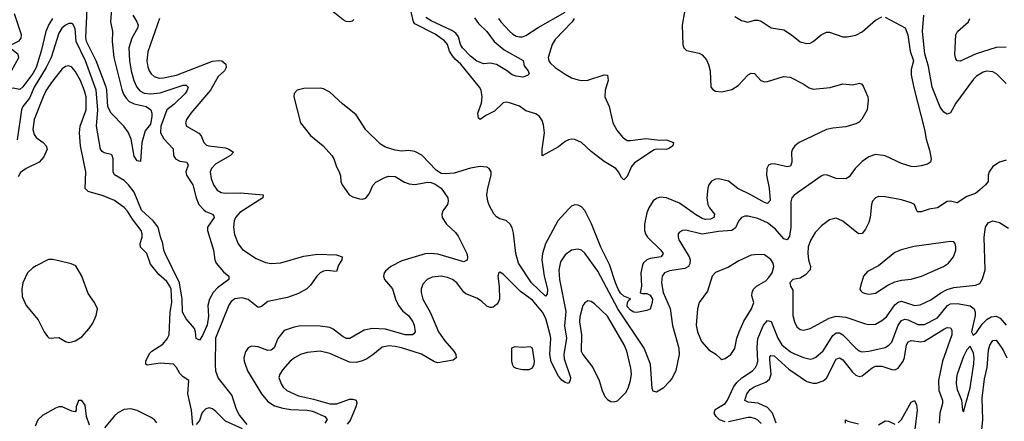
# Model space of a CAD drawing. Header units: inches. Extents: x 1843162 to 1959474, y 907081 to 1016326.
# Tile 621 of 656: x 1941190 to 1947220, y 986901 to 989363. Entities that reach past the tile are written whole.
import ezdxf

# ---------------------------------------------------------------- set-up
doc = ezdxf.new("R2010")
doc.units = ezdxf.units.IN
doc.header["$MEASUREMENT"] = 0
doc.layers.add('B9948', color=7, linetype='Continuous')

msp = doc.modelspace()

# ---------------------------------------------------------------- linework, layer by layer
at = {"layer": 'B9948', "color": 5}
for points, elevation in [([(1941757.2, 989510), (1941746.7, 989350), (1941758.3, 989290), (1941757.1, 989230), (1941766.4, 989130), (1941814.6, 988934.6), (1941826.2, 988906.2), (1941840.9, 988880.9), (1941860.3, 988860.3), (1941890, 988846), (1941963.8, 988830), (1941992.9, 988810), (1941998.3, 988790), (1941999.6, 988770), (1941990, 988721.6), (1941958.8, 988681.2), (1941938, 988610), (1941930, 988494), (1941910, 988498.4), (1941890, 988525.2), (1941871.7, 988630), (1941854.1, 988674.1), (1941827.8, 988710), (1941750, 988790.7), (1941730, 988827.6), (1941723.6, 988930), (1941718.4, 988950), (1941657.3, 989110), (1941598.5, 989230), (1941594.2, 989254.2), (1941602.4, 989430)], 440), ([(1943235.2, 989364.8), (1943226.1, 989353.9), (1943211.3, 989348.7), (1943190, 989352), (1943170, 989362.3), (1943090, 989427.9)], 480), ([(1941390, 989369.2), (1941367.5, 989332.5), (1941349.8, 989290.2), (1941321.7, 989170), (1941290.3, 989070), (1941270, 989033.5), (1941210, 988951.5), (1941190, 988934), (1941150, 988942.2), (1941130, 988941.8), (1941110, 988934), (1941101.5, 988941.5), (1941104.7, 988970), (1941139.4, 989050), (1941183.7, 989130), (1941180.7, 989150), (1941129.7, 989190), (1941142.7, 989210), (1941187.3, 989232.7), (1941199.5, 989250), (1941200.6, 989270), (1941158.6, 989398.6)], 440), ([(1941882.2, 989390), (1941908, 989350), (1941914.5, 989330), (1941911.3, 989310), (1941876.8, 989250), (1941858.7, 989190), (1941861.3, 989110), (1941873, 989050), (1941889.2, 988990), (1941907, 988950), (1941926.1, 988926.1), (1941951.3, 988911.3), (1941990, 988907.5), (1942050, 988914.1), (1942190, 988960.4), (1942210, 988960.7), (1942222.4, 988950), (1942216.3, 988930), (1942203, 988910), (1942135.2, 988844.8), (1942090, 988809.9), (1942054.6, 988710), (1942051.7, 988670), (1942071.7, 988631.7), (1942130.1, 988570.1), (1942131.9, 988530), (1942143.2, 988510), (1942170, 988495.3), (1942212.7, 988490), (1942220.7, 988470), (1942206.4, 988430), (1942211, 988410), (1942250.1, 988350), (1942270.9, 988270), (1942287.6, 988230), (1942316.7, 988196.7), (1942330, 988186.5), (1942370.5, 988170), (1942378.6, 988158.6), (1942380.8, 988150), (1942340.2, 988090), (1942340.2, 988070), (1942376.5, 987950), (1942384.9, 987890), (1942393.7, 987870), (1942437.2, 987817.2), (1942470.5, 987790), (1942470.7, 987770), (1942401.1, 987718.9), (1942375.5, 987690), (1942352.3, 987650), (1942341.5, 987610), (1942345.8, 987545.8), (1942337.7, 987490), (1942310, 987426), (1942290, 987398), (1942270, 987408.7), (1942267.1, 987450), (1942259.7, 987470), (1942210, 987529.8), (1942186.2, 987570), (1942185.3, 987650), (1942167.5, 987750), (1942079.9, 987930), (1942072.4, 987950), (1942067.2, 987990), (1942051.3, 988031.3), (1942037, 988090), (1942006.9, 988130), (1941935.8, 988195.8), (1941890, 988305.8), (1941856.3, 988350), (1941830, 988377.7), (1941771.2, 988411.2), (1941761.9, 988430), (1941762.5, 988510), (1941755.4, 988530), (1941750, 988535.4), (1941707.2, 988547.2), (1941695.2, 988555.2), (1941685.4, 988570), (1941660.6, 988710), (1941669.3, 988810), (1941657.4, 988930), (1941592.6, 989110), (1941535.9, 989230), (1941529.2, 989309.2), (1941514.6, 989334.6), (1941510, 989338.7), (1941490, 989338.5), (1941470, 989329.8), (1941448.9, 989310), (1941430, 989279.2), (1941382.9, 989130), (1941352.9, 989070), (1941278.1, 988950), (1941250, 988881.9), (1941209.4, 988830.6), (1941200.2, 988810), (1941173.5, 988626.5)], 460), ([(1942046.2, 989370), (1941974.2, 989165.8), (1941968.9, 989110), (1941973.9, 989073.9), (1941982.5, 989050), (1941995, 989030), (1942013.5, 989013.5), (1942044.8, 989004.8), (1942070, 989005.3), (1942150, 989023.5), (1942370, 989109), (1942410, 989113.1), (1942427.3, 989110), (1942452, 989090), (1942454.9, 989070), (1942443.6, 989050), (1942405, 989015), (1942358.6, 988930), (1942236.9, 988790), (1942212.2, 988750), (1942206, 988730), (1942210.7, 988710), (1942286.7, 988666.7), (1942300.8, 988650), (1942318.3, 988610), (1942334.4, 988594.4), (1942349, 988589), (1942450, 988576.3), (1942470.4, 988570), (1942499.5, 988550), (1942481.7, 988530), (1942390, 988478.4), (1942364, 988450), (1942356.8, 988430), (1942361.9, 988390), (1942376.8, 988350), (1942398.4, 988318.4), (1942423.9, 988303.9), (1942450, 988298.6), (1942542.3, 988302.3), (1942680.7, 988290), (1942678.4, 988270), (1942538.7, 988181.3), (1942511.9, 988150), (1942503.5, 988130), (1942499.3, 988090), (1942506, 988046), (1942528.6, 987988.6), (1942554.8, 987954.8), (1942638.3, 987898.3), (1942695.1, 987875.1), (1942730, 987867.9), (1942790, 987872), (1942930, 987912.6), (1943013.9, 987926.1), (1943130, 987920.6), (1943165.5, 987910), (1943161.7, 987890), (1943141.4, 987858.6), (1943130, 987819.5), (1943070, 987825.1), (1943050, 987821.7), (1943030, 987811), (1943008.7, 987791.3), (1942970, 987735.1), (1942948, 987712), (1942896.7, 987683.3), (1942830, 987659.6), (1942710, 987635.3), (1942670, 987604.2), (1942650, 987598), (1942590, 987647.9), (1942550, 987657.6), (1942507.9, 987652.1), (1942484.7, 987635.3), (1942470, 987612.6), (1942389, 987410), (1942386.3, 987246.3), (1942389.4, 987209.4), (1942405.8, 987165.8), (1942490, 987058.6), (1942515.6, 986975.6), (1942536.1, 986936.1), (1942581.4, 986881.4)], 480), ([(1945261, 989410), (1945245.8, 989330), (1945250.3, 989210), (1945258, 989190), (1945273.5, 989173.5), (1945350, 989158), (1945370, 989146.3), (1945395.7, 989115.7), (1945408.6, 989088.6), (1945418, 989050), (1945421.5, 988950), (1945433.9, 988933.9), (1945450, 988925.4), (1945490, 988920.2), (1945550, 988934.2), (1945590, 988958.9), (1945650, 989024.6), (1945670, 989035.3), (1945690, 989032.7), (1945728.2, 988990), (1945750, 988981.3), (1945770, 988983.2), (1945866.4, 989013.6), (1945907.7, 989010), (1945988.5, 988970), (1946024.6, 988944.6), (1946050, 988937.7), (1946153.8, 988946.2), (1946230, 988969), (1946290, 988962.6), (1946332.7, 988972.7), (1946347.9, 988967.9), (1946355.8, 988955.8), (1946384.2, 988890), (1946386.5, 988870), (1946379.1, 988810), (1946347.8, 988752.2), (1946330, 988735.5), (1946310, 988724.8), (1946250, 988705.4), (1946170, 988698.5), (1946130, 988689), (1945962.4, 988610), (1945936.2, 988590), (1945922.3, 988570), (1945917.1, 988550), (1945918.8, 988490), (1945910, 988465.1), (1945890, 988460.6), (1945810, 988479.5), (1945790, 988478), (1945776.5, 988470), (1945766, 988450), (1945763, 988410), (1945780.4, 988330), (1945786.5, 988253.5), (1945770, 988235.8), (1945750, 988242), (1945666.8, 988290), (1945587.9, 988328), (1945530, 988372.2), (1945470, 988386.5), (1945450, 988385), (1945426.4, 988373.6), (1945409.4, 988350.6), (1945403.2, 988330), (1945398.6, 988270), (1945404.6, 988230), (1945414.3, 988210), (1945445.1, 988170), (1945441, 988150), (1945420.5, 988139.5), (1945390, 988137.5), (1945370, 988143.9), (1945327.9, 988167.9), (1945230, 988237.4), (1945150, 988270.6), (1945110, 988274.4), (1945090, 988266.8), (1945070, 988252), (1945043.2, 988210), (1945030, 988178.4), (1945016.4, 988110), (1945016.1, 988070), (1945022.1, 988050), (1945035.1, 988030), (1945116.3, 987950), (1945130.1, 987929.9), (1945118.7, 987910), (1945050, 987899), (1945030, 987890.4), (1945010, 987871.4), (1945002.9, 987857.1), (1944994.3, 987810), (1944998.4, 987730), (1944989, 987689), (1945004.2, 987684.2), (1945030, 987684.5), (1945050, 987674.8), (1945064.5, 987650), (1945063.4, 987630), (1945050, 987588.2), (1945030, 987579.1), (1944970, 987568.2), (1944950, 987570.8), (1944930, 987581.9), (1944910, 987604.6), (1944911.2, 987628.8), (1944918.2, 987641.8), (1944931.3, 987651.3), (1944890, 987667.7), (1944870, 987685.8), (1944855.4, 987710), (1944838, 987750), (1944802.1, 987862.1), (1944748.1, 987968.1), (1944692, 988112), (1944650, 988192.6), (1944630, 988216), (1944610, 988226), (1944590, 988227.2), (1944570, 988219.2), (1944550, 988201.4), (1944485.3, 988130), (1944410, 987988.6), (1944390.5, 987930), (1944386.6, 987890), (1944401.4, 987790), (1944421.7, 987710), (1944419.8, 987680.2), (1944410, 987666.9), (1944323.4, 987750), (1944244.5, 987870), (1944227.3, 987930), (1944214.9, 988054.9), (1944206.2, 988086.2), (1944193.3, 988110), (1944170, 988130.8), (1944130, 988142.3), (1944110, 988154.2), (1944092.9, 988172.9), (1944065.1, 988225.1), (1944056.3, 988250), (1944051.3, 988290), (1944055.9, 988330), (1944076.9, 988410), (1944076.3, 988430), (1944064.5, 988450), (1944050, 988458.9), (1944010, 988461.8), (1943950, 988452.2), (1943850, 988422.4), (1943796.9, 988416.9), (1943770, 988420.5), (1943741, 988441), (1943651.6, 988531.6), (1943610, 988554), (1943570, 988561.2), (1943530, 988557.2), (1943490, 988562.7), (1943430, 988581.2), (1943400.1, 988600.1), (1943310, 988687.6), (1943250, 988779.6), (1943166, 988846), (1943090, 988918.7), (1943050, 988938.4), (1943030, 988942.9), (1942930, 988940.7), (1942888.7, 988931.3), (1942870.7, 988910), (1942868, 988890), (1942908.7, 988730), (1942970, 988653.4), (1943049, 988589), (1943101.1, 988530), (1943113.7, 988510), (1943130, 988461), (1943147.3, 988430), (1943154.8, 988405.2), (1943157.3, 988370), (1943164.9, 988350), (1943208.3, 988288.3), (1943230, 988276), (1943270, 988264), (1943290, 988262), (1943310, 988268), (1943330, 988296), (1943353.1, 988346.9), (1943370, 988367.3), (1943430, 988397.3), (1943450, 988402.8), (1943490, 988401), (1943546.6, 988366.6), (1943575.9, 988355.9), (1943610, 988353.4), (1943690, 988367.2), (1943710, 988364.4), (1943733.7, 988353.7), (1943770.3, 988330.3), (1943811.3, 988270), (1943813.4, 988250), (1943809, 988230), (1943780.8, 988190), (1943774.7, 988170), (1943777.2, 988150), (1943803.8, 988110), (1943857.9, 988057.9), (1943874.8, 988034.8), (1943927.2, 987930), (1943932, 987910), (1943930, 987889.3), (1943910, 987879.1), (1943750, 987925), (1943710, 987929.9), (1943672.6, 987927.4), (1943530, 987883.7), (1943463.6, 987850), (1943430, 987822), (1943421.8, 987810), (1943417.2, 987790), (1943423.2, 987770), (1943473.7, 987713.7), (1943492.2, 987650), (1943510.2, 987610), (1943536.8, 987576.8), (1943570.1, 987550), (1943598.4, 987510), (1943606, 987490), (1943611.7, 987450), (1943604, 987436), (1943594.9, 987430), (1943550, 987431), (1943430, 987464.7), (1943349.6, 987470.4), (1943299.7, 987460.3), (1943211.3, 987408.7), (1943191, 987409), (1943170, 987418.7), (1943110, 987465.8), (1943090, 987475), (1943030, 987484.4), (1942910, 987486.2), (1942870, 987478.5), (1942810, 987456.5), (1942771.2, 987408.8), (1942748.8, 987351.2), (1942730, 987336.9), (1942710, 987335.3), (1942650, 987357.4), (1942610, 987362.2), (1942590, 987352), (1942572.7, 987327.3), (1942563.2, 987290), (1942564.1, 987270), (1942585.1, 987210), (1942670.1, 987070), (1942710, 987022.7), (1942750, 986996.6), (1942801.7, 986981.7), (1942850, 986972.9), (1942949.4, 986969.4), (1942982.4, 986962.4), (1943058, 986930), (1943072.5, 986912.5), (1943057.8, 986890)], 520), ([(1946490, 989378.4), (1946612.1, 989312.1), (1946628.9, 989268.9), (1946643.7, 989170), (1946663.8, 989110), (1946650, 989058), (1946650, 989024.7), (1946665.4, 988945.5), (1946730.2, 988690.2), (1946740.9, 988630), (1946762, 988562), (1946771.5, 988510), (1946767.2, 988490), (1946750, 988476.8), (1946710, 988467.2), (1946670, 988461.7), (1946650, 988463.5), (1946590, 988480.7), (1946490, 988528.3), (1946430, 988536), (1946390, 988522.3), (1946350, 988492.8), (1946306.9, 988450), (1946270, 988399.6), (1946250, 988387.6), (1946190, 988388.6), (1946130, 988412.3), (1946110, 988409.7), (1946097.1, 988402.9), (1945932.4, 988287.6), (1945918, 988270), (1945913.1, 988246.9), (1945912.8, 988090), (1945903.6, 988036.4), (1945890, 988013.5), (1945870, 988019.8), (1945818.3, 988078.3), (1945770, 988117.8), (1945710, 988144.6), (1945650, 988158.5), (1945630, 988158.8), (1945609.4, 988150.6), (1945591.5, 988128.5), (1945572.6, 988087.4), (1945550, 988069.9), (1945470, 988063.6), (1945370, 988048.5), (1945270, 988071.9), (1945249.1, 988070.9), (1945230, 988059.5), (1945222.4, 988050), (1945221.7, 988030), (1945227, 988013), (1945288.7, 987910), (1945295.1, 987890), (1945293.5, 987866.5), (1945285.2, 987850), (1945262.8, 987837.2), (1945170, 987823.4), (1945139, 987810), (1945125, 987790), (1945120.1, 987750), (1945130.8, 987690), (1945172.8, 987592.8), (1945188.4, 987488.4), (1945226, 987350), (1945229.3, 987310), (1945207.1, 987212.9), (1945187.8, 987170), (1945170, 987145), (1945130, 987104.8), (1945090, 987079.8), (1945070, 987084.7), (1945062.7, 987102.7), (1945052.3, 987250), (1945014.2, 987350), (1944853.2, 987590), (1944730, 987821.2), (1944650, 987932.3), (1944630, 987949.8), (1944610, 987956.8), (1944569.3, 987950.7), (1944530, 987921.3), (1944502.1, 987877.9), (1944492.2, 987827.8), (1944495.3, 987770), (1944534.7, 987574.7), (1944526.6, 987486.6), (1944538.8, 987410), (1944521.2, 987310), (1944523.9, 987283.9), (1944563.7, 987170), (1944561.6, 987150), (1944550, 987132.7), (1944530, 987138), (1944510, 987153), (1944490, 987177.4), (1944444.9, 987264.9), (1944436.3, 987310), (1944442.6, 987410), (1944439.3, 987430), (1944411, 987530), (1944391.4, 987570), (1944330, 987643), (1944257, 987697), (1944150, 987802), (1944130, 987816), (1944124, 987810), (1944118.4, 987790), (1944126.2, 987726.2), (1944128, 987650), (1944120.9, 987630), (1944110, 987616.3), (1944090, 987601), (1944080.7, 987599.3), (1944070, 987597.6), (1944050, 987605.6), (1944017.3, 987637.3), (1943990, 987656.5), (1943922.2, 987682.2), (1943910, 987692.4), (1943867.2, 987750), (1943839.7, 987770), (1943810, 987782.8), (1943770, 987789.8), (1943716, 987784), (1943684.4, 987770), (1943659, 987741), (1943648.1, 987710), (1943648.2, 987690), (1943658.6, 987650), (1943705.1, 987565.1), (1943754, 987450), (1943793.1, 987393.1), (1943848.9, 987330), (1943860.9, 987310), (1943862, 987290), (1943843.8, 987276.2), (1943750, 987259.9), (1943730, 987264.4), (1943650, 987311.9), (1943528.7, 987351.3), (1943490, 987360.2), (1943450, 987362.6), (1943410, 987354.6), (1943352.7, 987307.3), (1943316.3, 987283.7), (1943289, 987271), (1943250, 987261.3), (1943210, 987263.4), (1943090, 987317), (1943030, 987329.8), (1942950, 987322.2), (1942909.5, 987310.6), (1942872.4, 987290), (1942846.4, 987270), (1942801.2, 987218.8), (1942782.3, 987190), (1942777.3, 987170), (1942790.2, 987130), (1942803.2, 987110), (1942826.7, 987090), (1942897.7, 987057.7), (1942990, 987037.3), (1943090, 987008.5), (1943131.5, 987008.5), (1943210, 987035.5), (1943230, 987037.4), (1943251, 987030), (1943254.1, 987010), (1943249.1, 986990), (1943213.6, 986906.4), (1943196.1, 986883.9)], 540), ([(1944584.5, 989370), (1944572.4, 989350), (1944470, 989242), (1944450.1, 989210), (1944426.7, 989130), (1944430.8, 989110), (1944438.5, 989098.5), (1944469.4, 989070), (1944530, 989029), (1944570, 989006.8), (1944610, 988994.8), (1944630, 988990.8), (1944670, 988992.7), (1944770, 989025.5), (1944790, 989022), (1944793.4, 988990), (1944775.8, 988930), (1944774.2, 988890), (1944799.3, 988830), (1944822.3, 988730), (1944846.3, 988686.3), (1944881.6, 988641.6), (1944910, 988622.7), (1944930, 988621.5), (1945024.7, 988635.3), (1945110, 988623.9), (1945150, 988625.4), (1945193, 988610), (1945188.8, 988590), (1945170, 988574.8), (1945150, 988567.4), (1945090.3, 988569.7), (1945075.1, 988564.9), (1944955.8, 988484.2), (1944936.4, 988463.6), (1944910, 988402), (1944890, 988381.6), (1944874.6, 988394.6), (1944857.6, 988430), (1944839.7, 988450), (1944770, 988492.5), (1944690, 988554.7), (1944630, 988609.1), (1944590, 988627.6), (1944570, 988630.7), (1944550, 988627.1), (1944530, 988616.1), (1944490, 988582.8), (1944390, 988529), (1944389.2, 988570), (1944403.6, 988670), (1944398.3, 988718.3), (1944390, 988745.1), (1944372.4, 988770), (1944350, 988786.6), (1944290, 988804.5), (1944250, 988832), (1944190, 988853), (1944170, 988856.8), (1944150, 988853.8), (1944097.4, 988802.6), (1944043.6, 988776.4), (1944009.3, 988750), (1943998.6, 988758.6), (1943996.3, 988790), (1944017.7, 988850), (1944021.8, 988890), (1944015.2, 988930), (1944004.7, 988950), (1943890.5, 989090), (1943858.1, 989118.1), (1943840.4, 989140.4), (1943821.7, 989170), (1943808.9, 989210), (1943792.3, 989232.3), (1943733.9, 989273.9), (1943610, 989338.2), (1943602, 989350), (1943588.2, 989410)], 480), ([(1943974.6, 989374.6), (1943998.7, 989338.7), (1944050.1, 989290), (1944095.3, 989230), (1944157.3, 989177.3), (1944272.8, 989112.7), (1944279.9, 989079.9), (1944303.1, 989050), (1944310.6, 989030), (1944299.9, 989020.1), (1944270.2, 989009.8), (1944230, 989016), (1944205, 989025), (1944172, 989052), (1944110, 989088.3), (1944070, 989096.3), (1944030, 989091.1), (1943990, 989108.1), (1943950, 989139.8), (1943902.1, 989190), (1943889.9, 989209.9), (1943877.6, 989257.6), (1943860.7, 989280.7), (1943836.7, 989296.7), (1943710, 989355.1), (1943676.8, 989376.8)], 460), ([(1944123, 989370), (1944135.8, 989350), (1944190, 989292.8), (1944210, 989273.8), (1944230, 989262.7), (1944250, 989257.4), (1944270, 989258.2), (1944290, 989265.4), (1944365.2, 989314.8), (1944530, 989409.1)], 480), ([(1945570, 989383), (1945610, 989358), (1945648.5, 989348.5), (1945690, 989359.5), (1945710, 989359.5), (1945730, 989353.1), (1945792.3, 989312.3), (1945870, 989301.3), (1945917.1, 989270), (1945970, 989226.4), (1946010, 989217.6), (1946030, 989219.5), (1946050, 989228.4), (1946098, 989270), (1946130, 989286.7), (1946150, 989286.7), (1946230, 989257.6), (1946256.7, 989256.7), (1946310, 989268.7), (1946350, 989288.4), (1946430, 989359.1), (1946470, 989380.4)], 540), ([(1947230, 988971.2), (1947171.6, 989031.6), (1947150, 989044), (1947110, 989047.4), (1947090, 989041.5), (1947050, 989017.2), (1947030, 988997.4), (1946922, 988850), (1946890, 988791.6), (1946870, 988784), (1946850, 988795.1), (1946826.3, 988826.3), (1946777.4, 988950), (1946755.9, 989075.9), (1946732.9, 989152.9), (1946718.9, 989290), (1946726, 989390)], 540), ([(1947230, 989193.5), (1947170, 989191.6), (1947047.1, 989152.9), (1946950, 989107.7), (1946930, 989109.6), (1946922.2, 989122.2), (1946916.4, 989150), (1946922.6, 989270), (1946933.3, 989290), (1946999.8, 989350), (1947007.7, 989370)], 520), ([(1942250, 986877.2), (1942242.6, 986970), (1942220.2, 987070), (1942226.6, 987150), (1942190, 987174), (1942170, 987194.8), (1942150, 987231.2), (1942130.9, 987250.9), (1942050, 987256.7), (1941970, 987245.3), (1941961.6, 987250), (1941962.2, 987270), (1941984.5, 987315.5), (1941999.1, 987330), (1942066.3, 987373.7), (1942093.9, 987406.1), (1942104.3, 987430), (1942112, 987570), (1942121, 987630), (1942116.8, 987710), (1942109.9, 987730), (1942090, 987757.2), (1942041.2, 987801.2), (1941990, 987864.8), (1941969.3, 987929.3), (1941928.7, 987968.7), (1941928.5, 987990), (1941939.3, 988030), (1941939.9, 988050), (1941933.4, 988070), (1941880.2, 988140.2), (1941849.5, 988189.5), (1941830, 988210.7), (1941770, 988253.6), (1941702, 988282), (1941609.2, 988309.2), (1941590, 988327.6), (1941594.4, 988430), (1941562.7, 988590), (1941555.7, 988670), (1941561.1, 988710), (1941596.3, 988810), (1941596.1, 988890), (1941587.5, 988927.5), (1941561.3, 988990), (1941530, 989046.2), (1941510, 989072.1), (1941490, 989079.8), (1941470, 989076), (1941450, 989061), (1941390, 988986.6), (1941352.7, 988930), (1941333.3, 988890), (1941277.8, 988750), (1941271.2, 988690), (1941278.1, 988658.1), (1941290, 988640.9), (1941334.4, 988610), (1941353, 988590), (1941358, 988570), (1941338.6, 988521.4), (1941309.1, 988490), (1941228.9, 988450), (1941194.8, 988425.2), (1941181, 988399)], 480), ([(1947230, 988502), (1947190, 988489.4), (1947150, 988462.7), (1947126, 988430), (1947120.5, 988410), (1947120.7, 988370), (1947104.9, 988350), (1947070, 988319.5), (1947042.4, 988297.6), (1946990, 988278.9), (1946930, 988240.5), (1946890, 988249.8), (1946870, 988247.9), (1946810.6, 988209.4), (1946758.8, 988201.2), (1946710, 988185.8), (1946690, 988185.7), (1946684.7, 988190), (1946670, 988229.5), (1946650, 988241), (1946590, 988257.7), (1946490, 988276), (1946450, 988278.3), (1946430, 988271.2), (1946411.8, 988250), (1946406, 988230), (1946398, 988150), (1946390, 988119.3), (1946370, 988078.4), (1946350, 988051.5), (1946327.6, 988050), (1946230, 988128.1), (1946190, 988146), (1946150, 988135.6), (1946100.1, 988099.9), (1946060.9, 988059.1), (1946032.6, 988010), (1946018.5, 987970), (1946016.3, 987930), (1946021.4, 987890), (1946032.9, 987850), (1946030.1, 987829.9), (1946001.3, 987798.7), (1945970, 987779.1), (1945924.7, 987770), (1945906.8, 987750), (1945911, 987730), (1945925.2, 987705.2), (1945923.5, 987550), (1945933.7, 987510), (1945950, 987479.5), (1945970, 987464), (1945990, 987458.5), (1946030, 987469.2), (1946146.3, 987533.7), (1946190, 987545.9), (1946250, 987538.8), (1946370, 987497.6), (1946390, 987493.9), (1946430, 987497.1), (1946470, 987517.8), (1946498.5, 987541.5), (1946550, 987615), (1946570, 987632.1), (1946590, 987637.6), (1946670, 987611.4), (1946705.2, 987614.8), (1946770, 987646.4), (1946831.3, 987688.7), (1946870, 987708.7), (1946910, 987720.7), (1947044, 987736), (1947070, 987745.2), (1947086.6, 987773.4), (1947102.8, 987830), (1947096.9, 988030), (1947104.5, 988090), (1947121.7, 988118.3), (1947150, 988130.3), (1947190, 988119.2), (1947244.4, 988084.4)], 560), ([(1945510, 986896.9), (1945476.2, 986910), (1945454, 986930), (1945443.2, 986950), (1945447.9, 986972.1), (1945509.8, 987010), (1945525.2, 987030), (1945560.4, 987110), (1945581, 987139), (1945612.9, 987167.1), (1945677.1, 987210), (1945696.8, 987230), (1945706.4, 987250), (1945709.4, 987270), (1945705.5, 987354.5), (1945710.7, 987409.3), (1945743.9, 987490), (1945770, 987518.4), (1945792.2, 987512.2), (1945832.9, 987410), (1945858, 987370), (1945910, 987326.8), (1945930, 987315.7), (1945990, 987291), (1946030, 987282.3), (1946050, 987285.4), (1946065.4, 987294.6), (1946110, 987331.8), (1946170, 987426), (1946190, 987442.3), (1946210, 987442.7), (1946230, 987431), (1946310, 987349.3), (1946330, 987333.4), (1946347.6, 987327.6), (1946390, 987330.8), (1946490, 987353.5), (1946513.4, 987366.6), (1946530, 987385.8), (1946569.5, 987490), (1946590, 987518.7), (1946610, 987526.5), (1946630, 987522.2), (1946690, 987494.1), (1946730, 987494.7), (1946810, 987535.8), (1946870.8, 987610), (1946890, 987621.2), (1946930, 987621.9), (1947010, 987607.8), (1947035.2, 987590), (1947042, 987570), (1947042, 987550), (1947019.5, 987450), (1947027.9, 987427.9), (1947050, 987444.4), (1947084.1, 987495.9), (1947113.9, 987526.1), (1947139.4, 987540.6), (1947170, 987545.1), (1947193.6, 987533.6), (1947230.4, 987490.4)], 540), ([(1945823.1, 986890), (1945800.9, 986950), (1945770, 986984.9), (1945712, 987012), (1945650, 987017.3), (1945630, 987027.8), (1945642.2, 987070), (1945663.4, 987096.6), (1945688, 987112), (1945759.1, 987140.9), (1945781.4, 987158.6), (1945791.8, 987190), (1945783.1, 987276.9), (1945784.4, 987295.6), (1945790, 987304.7), (1945810, 987301.7), (1945900.9, 987220.9), (1946010, 987145.5), (1946050, 987134.2), (1946070, 987135), (1946110, 987149.3), (1946130, 987165.2), (1946190, 987282.4), (1946210, 987289.2), (1946230, 987277.4), (1946290, 987201.8), (1946310, 987183.2), (1946330, 987175.4), (1946350, 987178.5), (1946410, 987228.2), (1946430, 987239.1), (1946470, 987238.1), (1946530, 987217.8), (1946550, 987215.5), (1946570, 987227.1), (1946599.6, 987270), (1946608.2, 987291.8), (1946620.7, 987370), (1946631.5, 987388.5), (1946650, 987397), (1946708.6, 987388.6), (1946730, 987391.6), (1946850, 987465.5), (1946870, 987475), (1946890, 987474.5), (1946899.1, 987459.1), (1946898.3, 987430), (1946840.5, 987270), (1946816.7, 987150), (1946818, 987090), (1946840.3, 987030), (1946841.8, 987010), (1946824.9, 986950), (1946821.3, 986890)], 520), ([(1947082.1, 986850), (1947088.1, 986910), (1947083.2, 987043.2), (1947098.9, 987161.1), (1947114.2, 987230), (1947122.7, 987337.3), (1947130, 987367.2), (1947144.6, 987390), (1947150, 987396.5), (1947170, 987398), (1947210, 987341), (1947234.6, 987290)], 520), ([(1941618.1, 986878.1), (1941598.7, 986930), (1941590, 986999), (1941570, 987029), (1941550, 987028.7), (1941536.3, 986990), (1941536.3, 986970), (1941530, 986959), (1941510, 986962.4), (1941450, 986988.7), (1941430, 986989.8), (1941410, 986982.2), (1941330, 986937.1), (1941300.2, 986910), (1941284.4, 986870)], 520), ([(1946570, 986890.9), (1946590, 986911.8), (1946650, 987017.8), (1946670, 987027.6), (1946682.4, 987002.4), (1946685.8, 986970), (1946671.3, 986850)], 480), ([(1942030, 986892.4), (1942014.5, 986910), (1941990, 986927), (1941910, 986968), (1941870, 986976.5), (1941830, 986972.5), (1941790, 986952), (1941770, 986934.5), (1941710, 986860.7)], 520), ([(1942554.1, 986854.1), (1942450, 986901.7), (1942390, 986961.6), (1942370, 986976.4), (1942350, 986983.1), (1942330, 986977.8), (1942316.2, 986963.8), (1942306.1, 986950), (1942290, 986906.2), (1942270, 986880.5)], 480), ([(1945730, 986886.6), (1945710, 986907.9), (1945696, 986916), (1945670, 986923.9), (1945650, 986923.6), (1945530, 986897.1)], 540), ([(1946246.8, 986890), (1946248, 986910), (1946261.8, 986901.8), (1946326.2, 986886.2)], 480), ([(1946450, 986879.1), (1946490, 986904.6), (1946510, 986901.8), (1946550, 986883)], 480)]:
    msp.add_lwpolyline(points, dxfattribs=dict(at, elevation=elevation))
for points, elevation in [([(1946890, 988002), (1946667.8, 987972.2), (1946588.2, 987951.8), (1946550, 987936.4), (1946450, 987854), (1946381.1, 987818.9), (1946357.1, 987790), (1946338.4, 987730), (1946335.5, 987710), (1946341.4, 987701.4), (1946350.8, 987690), (1946370, 987683.6), (1946390, 987680.8), (1946430, 987687.1), (1946505.4, 987734.6), (1946550, 987755.9), (1946590, 987766.8), (1946650, 987772.3), (1946712.3, 987790), (1946847.6, 987850), (1946878, 987870), (1946907.6, 987910), (1946922, 987950), (1946923.7, 987970), (1946919.3, 987990), (1946910, 988001.2)], 580), ([(1945710, 987924.2), (1945670, 987919.7), (1945594.8, 987885.2), (1945530, 987846.3), (1945450, 987812.6), (1945430.3, 987790), (1945401.4, 987698.6), (1945350, 987629.3), (1945340.7, 987590), (1945332.1, 987490), (1945341.1, 987450), (1945366, 987390), (1945410, 987338), (1945452.1, 987312.1), (1945483.4, 987283.4), (1945490, 987280.5), (1945510, 987284.9), (1945545.1, 987310), (1945570, 987348), (1945582.2, 987410), (1945595.3, 987450), (1945625.4, 987514.6), (1945671.6, 987590), (1945685.2, 987630), (1945672.7, 987670), (1945674.5, 987690), (1945682.9, 987710), (1945702.7, 987730), (1945758.3, 987761.7), (1945778.5, 987781.5), (1945797.2, 987810), (1945807.2, 987850), (1945804, 987870), (1945790, 987893.3), (1945750, 987921.6)], 560), ([(1941390, 987893.3), (1941367.1, 987892.9), (1941290, 987854.5), (1941270, 987841.6), (1941237.6, 987810), (1941210, 987748.7), (1941203.6, 987710), (1941205.5, 987665.5), (1941230.5, 987610), (1941303.4, 987523.4), (1941339.1, 987450), (1941359.9, 987419.9), (1941370.7, 987410.7), (1941430, 987415.5), (1941470, 987390.6), (1941490, 987384), (1941510, 987387.3), (1941530, 987393.4), (1941570, 987419.1), (1941615.1, 987470), (1941637, 987503), (1941658.3, 987550), (1941665.6, 987590), (1941647.6, 987630), (1941610, 987684.5), (1941570, 987789.5), (1941533.2, 987853.2), (1941505.1, 987865.1), (1941430, 987884.4)], 520), ([(1944670, 987639.6), (1944650, 987627), (1944638.7, 987610), (1944619.3, 987540.7), (1944617.4, 987510), (1944630.7, 987430), (1944627.3, 987330), (1944637.6, 987310), (1944698.9, 987230), (1944739.3, 987150), (1944756.9, 987090), (1944773, 987053), (1944790, 987035.3), (1944810, 987023.1), (1944830, 987020.4), (1944850, 987026), (1944902.2, 987077.8), (1944916.6, 987103.4), (1944930.8, 987150), (1944935.8, 987190), (1944933.1, 987226.9), (1944908.3, 987330), (1944891.2, 987370), (1944790, 987545.7), (1944710, 987620.5), (1944690, 987634.7)], 560), ([(1944222.8, 987357.2), (1944202, 987350), (1944202, 987270), (1944204.9, 987250), (1944214.9, 987234.9), (1944230, 987226.4), (1944270, 987218.9), (1944310, 987218.7), (1944330, 987228), (1944340.5, 987250), (1944343.5, 987270), (1944330, 987349), (1944316.5, 987356.5), (1944270, 987352.7)], 560), ([(1947010, 987362), (1946990, 987339.3), (1946970, 987298), (1946930.3, 987190.3), (1946926.7, 987170), (1946925, 987130), (1946930, 987096), (1946958, 987030), (1946964, 986970), (1946970, 986958), (1947010, 987106), (1947032.8, 987252.8), (1947034.5, 987290), (1947030, 987319)], 540)]:
    msp.add_lwpolyline(points, close=True, dxfattribs=dict(at, elevation=elevation))

doc.saveas('drawing.dxf')
